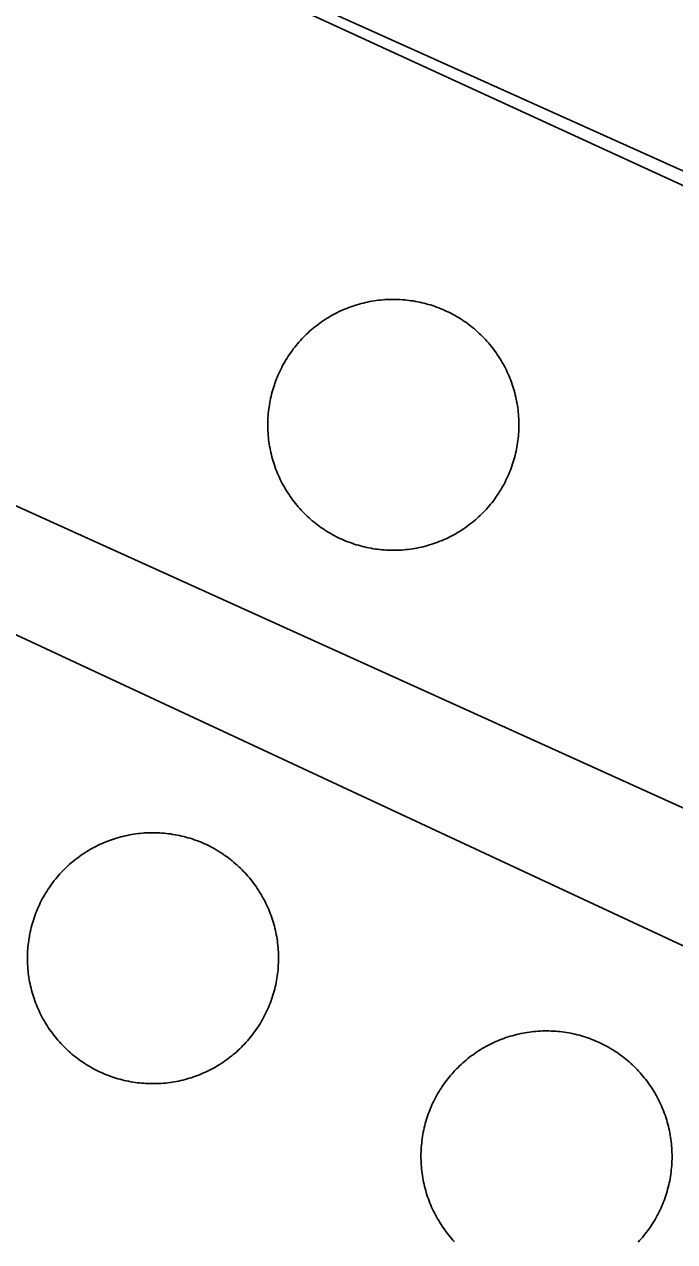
# Model space of a CAD drawing. Extents: x 3683613 to 3738215, y 469626 to 495384.
# Drawn here: x 3699969.4 to 3700014.9, y 478165.7 to 478250.9 of the extents above; entities that cross this region are included whole.
import ezdxf

# ---------------------------------------------------------------- set-up
doc = ezdxf.new("R2010")
doc.units = 0
for name, color, linetype in [('V-DOMW-TANK', 7, 'Continuous'), ('V-ROAD-CNTR', 7, 'Continuous'), ('V-UTIL-LINE', 7, 'Continuous')]:
    doc.layers.add(name, color=color, linetype=linetype)

msp = doc.modelspace()

# ---------------------------------------------------------------- linework, layer by layer
at = {"layer": 'V-DOMW-TANK'}
for points in [[(3699989.225, 478229.345), (3699989.338, 478229.45), (3699989.452, 478229.55), (3699989.571, 478229.65), (3699989.688, 478229.745), (3699989.809, 478229.843), (3699989.931, 478229.935), (3699990.054, 478230.025), (3699990.179, 478230.113), (3699990.306, 478230.201), (3699990.433, 478230.285), (3699990.564, 478230.367), (3699990.695, 478230.447), (3699990.826, 478230.523), (3699990.962, 478230.599), (3699991.095, 478230.672), (3699991.232, 478230.742), (3699991.369, 478230.81), (3699991.508, 478230.875), (3699991.648, 478230.941), (3699991.787, 478231), (3699991.93, 478231.057), (3699992.074, 478231.113), (3699992.217, 478231.166), (3699992.36, 478231.217), (3699992.508, 478231.264), (3699992.651, 478231.311), (3699992.801, 478231.354), (3699992.948, 478231.395), (3699993.098, 478231.432), (3699993.245, 478231.467), (3699993.397, 478231.5), (3699993.546, 478231.53), (3699993.698, 478231.557), (3699993.847, 478231.582), (3699994.001, 478231.604), (3699994.152, 478231.627), (3699994.304, 478231.641), (3699994.458, 478231.653), (3699994.609, 478231.668), (3699994.763, 478231.676), (3699994.916, 478231.682), (3699995.07, 478231.686), (3699995.223, 478231.686), (3699995.375, 478231.686), (3699995.529, 478231.68), (3699995.682, 478231.672), (3699995.836, 478231.664), (3699995.987, 478231.649), (3699996.143, 478231.635), (3699996.293, 478231.616), (3699996.444, 478231.594), (3699996.596, 478231.573), (3699996.747, 478231.547), (3699996.899, 478231.52), (3699997.048, 478231.487), (3699997.198, 478231.455), (3699997.347, 478231.418), (3699997.495, 478231.379), (3699997.642, 478231.338), (3699997.79, 478231.295), (3699997.935, 478231.248), (3699998.078, 478231.199), (3699998.224, 478231.149), (3699998.369, 478231.092), (3699998.511, 478231.035), (3699998.652, 478230.977), (3699998.793, 478230.916), (3699998.932, 478230.848), (3699999.07, 478230.785), (3699999.207, 478230.715), (3699999.342, 478230.644), (3699999.477, 478230.572), (3699999.61, 478230.494), (3699999.741, 478230.416), (3699999.872, 478230.336), (3700000.001, 478230.255), (3700000.128, 478230.169), (3700000.255, 478230.08), (3700000.38, 478229.992), (3700000.503, 478229.9), (3700000.624, 478229.804), (3700000.743, 478229.71), (3700000.862, 478229.613), (3700000.978, 478229.513), (3700001.091, 478229.411), (3700001.206, 478229.306), (3700001.316, 478229.202), (3700001.425, 478229.093), (3700001.531, 478228.983), (3700001.638, 478228.872), (3700001.74, 478228.759), (3700001.841, 478228.645), (3700001.941, 478228.526), (3700002.037, 478228.407), (3700002.133, 478228.288), (3700002.224, 478228.168), (3700002.314, 478228.043), (3700002.406, 478227.918), (3700002.492, 478227.791), (3700002.576, 478227.662)], [(3699986.628, 478220.955), (3699986.597, 478221.104), (3699986.567, 478221.256), (3699986.538, 478221.405), (3699986.513, 478221.557), (3699986.493, 478221.708), (3699986.472, 478221.862), (3699986.456, 478222.013), (3699986.442, 478222.167), (3699986.429, 478222.319), (3699986.419, 478222.472), (3699986.415, 478222.626), (3699986.411, 478222.779), (3699986.411, 478222.931), (3699986.413, 478223.084), (3699986.417, 478223.238), (3699986.423, 478223.392), (3699986.433, 478223.545), (3699986.446, 478223.697), (3699986.462, 478223.85), (3699986.479, 478224.002), (3699986.499, 478224.154), (3699986.524, 478224.305), (3699986.548, 478224.457), (3699986.577, 478224.606), (3699986.608, 478224.758), (3699986.642, 478224.907), (3699986.679, 478225.055), (3699986.72, 478225.204), (3699986.759, 478225.352), (3699986.802, 478225.499), (3699986.849, 478225.644), (3699986.896, 478225.79), (3699986.95, 478225.933), (3699987.005, 478226.077), (3699987.06, 478226.22), (3699987.12, 478226.361), (3699987.181, 478226.503), (3699987.247, 478226.642), (3699987.312, 478226.779), (3699987.382, 478226.916), (3699987.451, 478227.051), (3699987.525, 478227.187), (3699987.601, 478227.32), (3699987.681, 478227.449), (3699987.761, 478227.582), (3699987.842, 478227.711), (3699987.928, 478227.836), (3699988.015, 478227.965), (3699988.105, 478228.09), (3699988.197, 478228.213), (3699988.291, 478228.333), (3699988.385, 478228.452), (3699988.483, 478228.571), (3699988.584, 478228.688), (3699988.688, 478228.8), (3699988.789, 478228.913), (3699988.897, 478229.026), (3699989.004, 478229.134), (3699989.112, 478229.241), (3699989.225, 478229.345)], [(3700002.576, 478227.662), (3700002.658, 478227.533), (3700002.738, 478227.402), (3700002.815, 478227.273), (3700002.889, 478227.135), (3700002.963, 478227), (3700003.032, 478226.865), (3700003.1, 478226.728), (3700003.166, 478226.589), (3700003.229, 478226.449), (3700003.291, 478226.308), (3700003.348, 478226.167), (3700003.403, 478226.023), (3700003.456, 478225.88), (3700003.506, 478225.735), (3700003.557, 478225.589), (3700003.602, 478225.444), (3700003.645, 478225.296), (3700003.688, 478225.149), (3700003.723, 478224.999), (3700003.757, 478224.85), (3700003.79, 478224.7), (3700003.821, 478224.551), (3700003.848, 478224.399), (3700003.874, 478224.248), (3700003.897, 478224.096), (3700003.915, 478223.945), (3700003.932, 478223.793), (3700003.946, 478223.639), (3700003.958, 478223.486), (3700003.966, 478223.336), (3700003.973, 478223.181), (3700003.977, 478223.027), (3700003.977, 478222.874), (3700003.975, 478222.72), (3700003.97, 478222.568), (3700003.964, 478222.415), (3700003.956, 478222.263), (3700003.942, 478222.11), (3700003.923, 478221.956), (3700003.907, 478221.804), (3700003.887, 478221.653), (3700003.864, 478221.501), (3700003.839, 478221.35), (3700003.811, 478221.198), (3700003.78, 478221.049), (3700003.747, 478220.899), (3700003.708, 478220.75), (3700003.669, 478220.602), (3700003.628, 478220.455), (3700003.585, 478220.307), (3700003.536, 478220.162), (3700003.489, 478220.017), (3700003.438, 478219.871), (3700003.383, 478219.728), (3700003.327, 478219.586), (3700003.268, 478219.445), (3700003.207, 478219.304), (3700003.141, 478219.165), (3700003.075, 478219.027), (3700003.006, 478218.89), (3700002.936, 478218.753), (3700002.863, 478218.62), (3700002.787, 478218.487), (3700002.707, 478218.354), (3700002.627, 478218.225), (3700002.545, 478218.096), (3700002.459, 478217.969), (3700002.373, 478217.842), (3700002.283, 478217.717), (3700002.191, 478217.594), (3700002.097, 478217.473), (3700002.002, 478217.352), (3700001.904, 478217.235), (3700001.804, 478217.119), (3700001.701, 478217.004), (3700001.597, 478216.891), (3700001.492, 478216.781), (3700001.384, 478216.672), (3700001.275, 478216.564), (3700001.163, 478216.459), (3700001.05, 478216.359), (3700000.935, 478216.254), (3700000.817, 478216.156), (3700000.7, 478216.06), (3700000.579, 478215.964), (3700000.456, 478215.871), (3700000.333, 478215.779), (3700000.208, 478215.691), (3700000.081, 478215.605), (3699999.952, 478215.523), (3699999.823, 478215.439), (3699999.692, 478215.359), (3699999.561, 478215.282), (3699999.426, 478215.208), (3699999.291, 478215.136), (3699999.156, 478215.065), (3699999.018, 478214.997), (3699998.879, 478214.931), (3699998.74, 478214.868), (3699998.599, 478214.804)], [(3699998.599, 478214.804), (3699998.457, 478214.749), (3699998.314, 478214.692), (3699998.168, 478214.639), (3699998.025, 478214.589), (3699997.88, 478214.54), (3699997.734, 478214.495), (3699997.587, 478214.452), (3699997.439, 478214.411), (3699997.29, 478214.374), (3699997.142, 478214.337), (3699996.991, 478214.305), (3699996.841, 478214.276), (3699996.69, 478214.247), (3699996.538, 478214.223), (3699996.387, 478214.2), (3699996.235, 478214.182), (3699996.084, 478214.165), (3699995.93, 478214.149), (3699995.778, 478214.139), (3699995.625, 478214.131), (3699995.471, 478214.124), (3699995.318, 478214.118), (3699995.164, 478214.118), (3699995.013, 478214.122), (3699994.861, 478214.127), (3699994.705, 478214.133), (3699994.552, 478214.143), (3699994.4, 478214.155), (3699994.247, 478214.172), (3699994.095, 478214.188), (3699993.943, 478214.208), (3699993.792, 478214.233), (3699993.64, 478214.258), (3699993.487, 478214.286), (3699993.337, 478214.317), (3699993.188, 478214.352), (3699993.042, 478214.387), (3699992.893, 478214.426), (3699992.745, 478214.469), (3699992.598, 478214.512), (3699992.453, 478214.559), (3699992.307, 478214.608), (3699992.162, 478214.659), (3699992.018, 478214.714), (3699991.879, 478214.77), (3699991.736, 478214.829), (3699991.594, 478214.89), (3699991.455, 478214.954), (3699991.318, 478215.021), (3699991.181, 478215.089), (3699991.046, 478215.161), (3699990.91, 478215.234), (3699990.777, 478215.31), (3699990.646, 478215.388), (3699990.515, 478215.47), (3699990.388, 478215.55), (3699990.259, 478215.638), (3699990.132, 478215.724), (3699990.007, 478215.814), (3699989.884, 478215.906), (3699989.763, 478216), (3699989.645, 478216.095), (3699989.526, 478216.193), (3699989.409, 478216.293), (3699989.295, 478216.396), (3699989.182, 478216.498), (3699989.071, 478216.605), (3699988.963, 478216.713), (3699988.856, 478216.822), (3699988.75, 478216.934), (3699988.647, 478217.047), (3699988.547, 478217.164), (3699988.447, 478217.278), (3699988.35, 478217.397), (3699988.254, 478217.518), (3699988.162, 478217.641), (3699988.072, 478217.764), (3699987.982, 478217.889), (3699987.896, 478218.016), (3699987.812, 478218.143), (3699987.73, 478218.274), (3699987.65, 478218.405), (3699987.572, 478218.536), (3699987.498, 478218.669), (3699987.425, 478218.804), (3699987.355, 478218.941), (3699987.287, 478219.079), (3699987.222, 478219.218), (3699987.158, 478219.357), (3699987.097, 478219.498), (3699987.04, 478219.64), (3699986.984, 478219.783), (3699986.931, 478219.926), (3699986.88, 478220.07), (3699986.831, 478220.215), (3699986.786, 478220.363), (3699986.743, 478220.51), (3699986.702, 478220.658), (3699986.665, 478220.805), (3699986.628, 478220.955)], [(3699972.409, 478192.01), (3699972.521, 478192.115), (3699972.636, 478192.213), (3699972.755, 478192.313), (3699972.872, 478192.41), (3699972.992, 478192.506), (3699973.115, 478192.598), (3699973.238, 478192.688), (3699973.363, 478192.778), (3699973.49, 478192.864), (3699973.619, 478192.946), (3699973.748, 478193.03), (3699973.879, 478193.11), (3699974.01, 478193.188), (3699974.145, 478193.261), (3699974.281, 478193.337), (3699974.416, 478193.405), (3699974.553, 478193.472), (3699974.692, 478193.538), (3699974.832, 478193.601), (3699974.973, 478193.665), (3699975.114, 478193.72), (3699975.258, 478193.776), (3699975.401, 478193.829), (3699975.546, 478193.88), (3699975.692, 478193.929), (3699975.837, 478193.974), (3699975.985, 478194.017), (3699976.134, 478194.058), (3699976.279, 478194.095), (3699976.429, 478194.13), (3699976.578, 478194.163), (3699976.73, 478194.193), (3699976.882, 478194.22), (3699977.033, 478194.245), (3699977.185, 478194.267), (3699977.336, 478194.288), (3699977.488, 478194.304), (3699977.641, 478194.318), (3699977.793, 478194.331), (3699977.947, 478194.339), (3699978.102, 478194.345), (3699978.254, 478194.351), (3699978.407, 478194.351), (3699978.559, 478194.347), (3699978.712, 478194.343), (3699978.866, 478194.335), (3699979.02, 478194.326), (3699979.171, 478194.314), (3699979.325, 478194.298), (3699979.476, 478194.279), (3699979.628, 478194.261), (3699979.779, 478194.236), (3699979.931, 478194.21), (3699980.083, 478194.183), (3699980.232, 478194.15), (3699980.382, 478194.118), (3699980.531, 478194.083), (3699980.679, 478194.042), (3699980.826, 478194.001), (3699980.973, 478193.958), (3699981.119, 478193.911), (3699981.264, 478193.862), (3699981.412, 478193.81), (3699981.553, 478193.755), (3699981.694, 478193.7), (3699981.836, 478193.64), (3699981.979, 478193.579), (3699982.116, 478193.515), (3699982.253, 478193.448), (3699982.391, 478193.378), (3699982.526, 478193.305), (3699982.661, 478193.235), (3699982.794, 478193.155), (3699982.925, 478193.079), (3699983.056, 478192.999), (3699983.185, 478192.919), (3699983.312, 478192.831), (3699983.437, 478192.743), (3699983.564, 478192.655), (3699983.687, 478192.563), (3699983.808, 478192.469), (3699983.927, 478192.373), (3699984.045, 478192.276), (3699984.162, 478192.176), (3699984.277, 478192.074), (3699984.39, 478191.969), (3699984.5, 478191.865), (3699984.609, 478191.756), (3699984.715, 478191.646), (3699984.822, 478191.535), (3699984.924, 478191.422), (3699985.024, 478191.306), (3699985.125, 478191.187), (3699985.221, 478191.07), (3699985.315, 478190.951), (3699985.409, 478190.828), (3699985.5, 478190.706), (3699985.59, 478190.581), (3699985.674, 478190.454), (3699985.76, 478190.325)], [(3699969.814, 478183.617), (3699969.779, 478183.767), (3699969.752, 478183.919), (3699969.724, 478184.068), (3699969.697, 478184.22), (3699969.677, 478184.371), (3699969.656, 478184.525), (3699969.64, 478184.676), (3699969.626, 478184.83), (3699969.613, 478184.981), (3699969.605, 478185.133), (3699969.599, 478185.289), (3699969.595, 478185.442), (3699969.595, 478185.594), (3699969.597, 478185.747), (3699969.603, 478185.901), (3699969.607, 478186.055), (3699969.617, 478186.21), (3699969.63, 478186.36), (3699969.646, 478186.513), (3699969.664, 478186.665), (3699969.685, 478186.816), (3699969.707, 478186.968), (3699969.732, 478187.12), (3699969.761, 478187.269), (3699969.791, 478187.421), (3699969.826, 478187.57), (3699969.863, 478187.72), (3699969.902, 478187.867), (3699969.943, 478188.015), (3699969.986, 478188.162), (3699970.033, 478188.307), (3699970.082, 478188.453), (3699970.133, 478188.596), (3699970.189, 478188.74), (3699970.244, 478188.883), (3699970.303, 478189.024), (3699970.365, 478189.165), (3699970.43, 478189.305), (3699970.498, 478189.442), (3699970.566, 478189.579), (3699970.635, 478189.714), (3699970.709, 478189.85), (3699970.785, 478189.983), (3699970.865, 478190.114), (3699970.942, 478190.245), (3699971.026, 478190.374), (3699971.112, 478190.501), (3699971.198, 478190.628), (3699971.288, 478190.753), (3699971.381, 478190.876), (3699971.475, 478190.996), (3699971.571, 478191.115), (3699971.667, 478191.234), (3699971.768, 478191.351), (3699971.87, 478191.465), (3699971.975, 478191.578), (3699972.079, 478191.689), (3699972.188, 478191.797), (3699972.296, 478191.906), (3699972.409, 478192.01)], [(3699985.76, 478190.325), (3699985.842, 478190.196), (3699985.921, 478190.065), (3699985.999, 478189.933), (3699986.073, 478189.798), (3699986.147, 478189.663), (3699986.216, 478189.528), (3699986.284, 478189.391), (3699986.349, 478189.252), (3699986.413, 478189.112), (3699986.474, 478188.971), (3699986.532, 478188.83), (3699986.587, 478188.686), (3699986.64, 478188.543), (3699986.691, 478188.397), (3699986.741, 478188.252), (3699986.786, 478188.107), (3699986.829, 478187.959), (3699986.87, 478187.812), (3699986.907, 478187.662), (3699986.941, 478187.513), (3699986.974, 478187.363), (3699987.005, 478187.214), (3699987.034, 478187.062), (3699987.058, 478186.911), (3699987.079, 478186.759), (3699987.099, 478186.608), (3699987.115, 478186.456), (3699987.13, 478186.302), (3699987.142, 478186.151), (3699987.15, 478185.997), (3699987.156, 478185.844), (3699987.16, 478185.69), (3699987.16, 478185.536), (3699987.158, 478185.383), (3699987.154, 478185.231), (3699987.148, 478185.078), (3699987.138, 478184.924), (3699987.126, 478184.773), (3699987.109, 478184.619), (3699987.093, 478184.467), (3699987.072, 478184.316), (3699987.048, 478184.164), (3699987.023, 478184.013), (3699986.995, 478183.861), (3699986.964, 478183.712), (3699986.929, 478183.562), (3699986.892, 478183.413), (3699986.853, 478183.265), (3699986.812, 478183.118), (3699986.769, 478182.97), (3699986.722, 478182.825), (3699986.673, 478182.679), (3699986.622, 478182.534), (3699986.567, 478182.393), (3699986.511, 478182.249), (3699986.452, 478182.108), (3699986.392, 478181.967), (3699986.325, 478181.828), (3699986.259, 478181.69), (3699986.19, 478181.553), (3699986.12, 478181.418), (3699986.046, 478181.283), (3699985.971, 478181.15), (3699985.891, 478181.017), (3699985.811, 478180.887), (3699985.729, 478180.758), (3699985.643, 478180.634), (3699985.557, 478180.505), (3699985.465, 478180.38), (3699985.375, 478180.257), (3699985.28, 478180.136), (3699985.186, 478180.015), (3699985.088, 478179.898), (3699984.988, 478179.782), (3699984.885, 478179.667), (3699984.783, 478179.554), (3699984.676, 478179.444), (3699984.568, 478179.335), (3699984.459, 478179.229), (3699984.347, 478179.122), (3699984.234, 478179.02), (3699984.119, 478178.917), (3699984, 478178.819), (3699983.884, 478178.725), (3699983.763, 478178.626), (3699983.64, 478178.534), (3699983.517, 478178.442), (3699983.392, 478178.354), (3699983.265, 478178.268), (3699983.138, 478178.184), (3699983.007, 478178.102), (3699982.876, 478178.022), (3699982.745, 478177.945), (3699982.61, 478177.871), (3699982.477, 478177.797), (3699982.339, 478177.727), (3699982.202, 478177.66), (3699982.063, 478177.594), (3699981.924, 478177.529), (3699981.782, 478177.469)], [(3699981.782, 478177.469), (3699981.641, 478177.41), (3699981.498, 478177.355), (3699981.354, 478177.301), (3699981.211, 478177.252), (3699981.064, 478177.201), (3699980.918, 478177.158), (3699980.771, 478177.115), (3699980.623, 478177.074), (3699980.474, 478177.037), (3699980.326, 478177), (3699980.175, 478176.968), (3699980.025, 478176.939), (3699979.874, 478176.91), (3699979.724, 478176.886), (3699979.571, 478176.863), (3699979.419, 478176.843), (3699979.267, 478176.828), (3699979.116, 478176.816), (3699978.962, 478176.802), (3699978.809, 478176.794), (3699978.655, 478176.787), (3699978.502, 478176.783), (3699978.348, 478176.783), (3699978.196, 478176.783), (3699978.043, 478176.789), (3699977.889, 478176.796), (3699977.736, 478176.806), (3699977.584, 478176.818), (3699977.43, 478176.834), (3699977.279, 478176.851), (3699977.127, 478176.871), (3699976.976, 478176.896), (3699976.824, 478176.921), (3699976.673, 478176.949), (3699976.523, 478176.98), (3699976.374, 478177.015), (3699976.224, 478177.05), (3699976.077, 478177.088), (3699975.929, 478177.131), (3699975.782, 478177.174), (3699975.636, 478177.222), (3699975.491, 478177.271), (3699975.348, 478177.32), (3699975.202, 478177.377), (3699975.061, 478177.433), (3699974.92, 478177.492), (3699974.778, 478177.553), (3699974.639, 478177.617), (3699974.502, 478177.684), (3699974.365, 478177.752), (3699974.229, 478177.824), (3699974.094, 478177.897), (3699973.961, 478177.973), (3699973.83, 478178.051), (3699973.699, 478178.133), (3699973.57, 478178.215), (3699973.443, 478178.301), (3699973.316, 478178.387), (3699973.191, 478178.477), (3699973.068, 478178.569), (3699972.947, 478178.661), (3699972.829, 478178.758), (3699972.71, 478178.856), (3699972.593, 478178.956), (3699972.478, 478179.059), (3699972.366, 478179.161), (3699972.257, 478179.268), (3699972.147, 478179.376), (3699972.04, 478179.485), (3699971.934, 478179.597), (3699971.831, 478179.71), (3699971.731, 478179.825), (3699971.631, 478179.941), (3699971.534, 478180.06), (3699971.438, 478180.181), (3699971.346, 478180.306), (3699971.256, 478180.427), (3699971.166, 478180.552), (3699971.08, 478180.679), (3699970.996, 478180.806), (3699970.916, 478180.937), (3699970.834, 478181.068), (3699970.756, 478181.197), (3699970.682, 478181.332), (3699970.609, 478181.465), (3699970.539, 478181.604), (3699970.471, 478181.741), (3699970.408, 478181.881), (3699970.342, 478182.02), (3699970.281, 478182.161), (3699970.224, 478182.301), (3699970.166, 478182.446), (3699970.115, 478182.589), (3699970.064, 478182.733), (3699970.015, 478182.878), (3699969.97, 478183.026), (3699969.927, 478183.173), (3699969.886, 478183.321), (3699969.849, 478183.468), (3699969.814, 478183.617)], [(3699999.94, 478178.135), (3700000.053, 478178.237), (3700000.169, 478178.338), (3700000.284, 478178.438), (3700000.403, 478178.534), (3700000.524, 478178.631), (3700000.647, 478178.725), (3700000.769, 478178.811), (3700000.894, 478178.901), (3700001.021, 478178.989), (3700001.148, 478179.073), (3700001.279, 478179.155), (3700001.41, 478179.235), (3700001.542, 478179.313), (3700001.675, 478179.386), (3700001.81, 478179.46), (3700001.947, 478179.53), (3700002.084, 478179.597), (3700002.224, 478179.663), (3700002.363, 478179.726), (3700002.504, 478179.788), (3700002.645, 478179.845), (3700002.789, 478179.9), (3700002.932, 478179.954), (3700003.075, 478180.007), (3700003.221, 478180.054), (3700003.368, 478180.099), (3700003.516, 478180.142), (3700003.663, 478180.183), (3700003.811, 478180.22), (3700003.96, 478180.255), (3700004.11, 478180.287), (3700004.261, 478180.318), (3700004.413, 478180.345), (3700004.562, 478180.371), (3700004.714, 478180.392), (3700004.867, 478180.412), (3700005.019, 478180.429), (3700005.173, 478180.443), (3700005.324, 478180.455), (3700005.478, 478180.464), (3700005.631, 478180.47), (3700005.785, 478180.474), (3700005.937, 478180.474), (3700006.09, 478180.472), (3700006.244, 478180.468), (3700006.397, 478180.461), (3700006.551, 478180.451), (3700006.703, 478180.439), (3700006.856, 478180.425), (3700007.008, 478180.404), (3700007.159, 478180.384), (3700007.311, 478180.361), (3700007.462, 478180.337), (3700007.614, 478180.308), (3700007.763, 478180.277), (3700007.913, 478180.242), (3700008.062, 478180.205), (3700008.21, 478180.167), (3700008.357, 478180.124), (3700008.505, 478180.083), (3700008.65, 478180.033), (3700008.796, 478179.986), (3700008.939, 478179.935), (3700009.082, 478179.88), (3700009.226, 478179.825), (3700009.367, 478179.765), (3700009.508, 478179.704), (3700009.648, 478179.638), (3700009.785, 478179.573), (3700009.922, 478179.503), (3700010.057, 478179.433), (3700010.192, 478179.36), (3700010.325, 478179.284), (3700010.454, 478179.204), (3700010.588, 478179.124), (3700010.717, 478179.042), (3700010.842, 478178.956), (3700010.971, 478178.87), (3700011.095, 478178.78), (3700011.218, 478178.688), (3700011.339, 478178.594), (3700011.458, 478178.5), (3700011.577, 478178.401), (3700011.693, 478178.301), (3700011.808, 478178.198), (3700011.921, 478178.094), (3700012.031, 478177.99), (3700012.14, 478177.881), (3700012.246, 478177.772), (3700012.353, 478177.66), (3700012.455, 478177.547), (3700012.556, 478177.433), (3700012.656, 478177.314), (3700012.75, 478177.197), (3700012.849, 478177.076), (3700012.941, 478176.953), (3700013.031, 478176.83), (3700013.121, 478176.705), (3700013.207, 478176.578), (3700013.291, 478176.449)], [(3699997.343, 478169.742), (3699997.31, 478169.894), (3699997.282, 478170.043), (3699997.253, 478170.193), (3699997.228, 478170.342), (3699997.206, 478170.498), (3699997.187, 478170.65), (3699997.171, 478170.801), (3699997.155, 478170.955), (3699997.144, 478171.106), (3699997.136, 478171.26), (3699997.13, 478171.413), (3699997.124, 478171.565), (3699997.124, 478171.721), (3699997.128, 478171.872), (3699997.132, 478172.026), (3699997.138, 478172.179), (3699997.149, 478172.333), (3699997.161, 478172.485), (3699997.177, 478172.638), (3699997.194, 478172.788), (3699997.214, 478172.941), (3699997.239, 478173.093), (3699997.263, 478173.244), (3699997.292, 478173.396), (3699997.323, 478173.545), (3699997.357, 478173.695), (3699997.392, 478173.844), (3699997.431, 478173.992), (3699997.474, 478174.139), (3699997.517, 478174.287), (3699997.564, 478174.432), (3699997.613, 478174.58), (3699997.665, 478174.721), (3699997.72, 478174.866), (3699997.775, 478175.008), (3699997.835, 478175.149), (3699997.896, 478175.29), (3699997.96, 478175.43), (3699998.027, 478175.567), (3699998.097, 478175.704), (3699998.166, 478175.839), (3699998.24, 478175.974), (3699998.316, 478176.107), (3699998.394, 478176.239), (3699998.476, 478176.37), (3699998.556, 478176.499), (3699998.644, 478176.626), (3699998.73, 478176.753), (3699998.82, 478176.877), (3699998.912, 478177), (3699999.006, 478177.121), (3699999.1, 478177.24), (3699999.199, 478177.359), (3699999.299, 478177.476), (3699999.401, 478177.588), (3699999.504, 478177.703), (3699999.61, 478177.813), (3699999.719, 478177.922), (3699999.827, 478178.028), (3699999.94, 478178.135)], [(3700013.291, 478176.449), (3700013.373, 478176.32), (3700013.453, 478176.187), (3700013.531, 478176.058), (3700013.604, 478175.923), (3700013.678, 478175.788), (3700013.748, 478175.651), (3700013.815, 478175.516), (3700013.881, 478175.376), (3700013.946, 478175.237), (3700014.006, 478175.096), (3700014.063, 478174.954), (3700014.118, 478174.811), (3700014.172, 478174.67), (3700014.223, 478174.522), (3700014.274, 478174.377), (3700014.317, 478174.231), (3700014.36, 478174.084), (3700014.401, 478173.937), (3700014.438, 478173.787), (3700014.473, 478173.64), (3700014.505, 478173.488), (3700014.536, 478173.339), (3700014.563, 478173.187), (3700014.589, 478173.035), (3700014.61, 478172.884), (3700014.632, 478172.732), (3700014.647, 478172.579), (3700014.659, 478172.427), (3700014.673, 478172.276), (3700014.682, 478172.122), (3700014.688, 478171.968), (3700014.692, 478171.815), (3700014.692, 478171.661), (3700014.692, 478171.51), (3700014.686, 478171.356), (3700014.677, 478171.202), (3700014.669, 478171.049), (3700014.657, 478170.897), (3700014.641, 478170.744), (3700014.622, 478170.592), (3700014.6, 478170.441), (3700014.579, 478170.289), (3700014.555, 478170.138), (3700014.526, 478169.984), (3700014.493, 478169.839), (3700014.46, 478169.689), (3700014.423, 478169.537), (3700014.385, 478169.388), (3700014.344, 478169.243), (3700014.301, 478169.095), (3700014.253, 478168.95), (3700014.204, 478168.804), (3700014.155, 478168.659), (3700014.098, 478168.516), (3700014.043, 478168.374), (3700013.983, 478168.233), (3700013.922, 478168.092), (3700013.854, 478167.952), (3700013.791, 478167.815), (3700013.721, 478167.678), (3700013.651, 478167.543), (3700013.578, 478167.408), (3700013.502, 478167.274), (3700013.422, 478167.143), (3700013.342, 478167.012), (3700013.26, 478166.883), (3700013.174, 478166.756), (3700013.086, 478166.629), (3700012.998, 478166.504), (3700012.906, 478166.381), (3700012.81, 478166.261), (3700012.717, 478166.142), (3700012.619, 478166.023), (3700012.519, 478165.906), (3700012.416, 478165.792), (3700012.312, 478165.679)], [(3699999.465, 478165.72), (3699999.365, 478165.835), (3699999.26, 478165.949), (3699999.162, 478166.066), (3699999.066, 478166.185), (3699998.969, 478166.306), (3699998.877, 478166.429), (3699998.787, 478166.551), (3699998.697, 478166.674), (3699998.611, 478166.803), (3699998.529, 478166.93), (3699998.445, 478167.061), (3699998.365, 478167.193), (3699998.287, 478167.324), (3699998.214, 478167.459), (3699998.142, 478167.592), (3699998.07, 478167.729), (3699998.003, 478167.866), (3699997.937, 478168.006), (3699997.874, 478168.145), (3699997.81, 478168.284), (3699997.755, 478168.427), (3699997.699, 478168.571), (3699997.646, 478168.714), (3699997.595, 478168.858), (3699997.546, 478169.005), (3699997.501, 478169.152), (3699997.458, 478169.298), (3699997.417, 478169.445), (3699997.38, 478169.595), (3699997.343, 478169.742)]]:
    msp.add_lwpolyline(points, dxfattribs=at)
at = {"layer": 'V-ROAD-CNTR'}
for points in [[(3700140.091, 478182.376), (3699853.289, 478314.217)], [(3700126.21, 478190.837), (3699965.39, 478263.233), (3699869.196, 478306.819)]]:
    msp.add_lwpolyline(points, dxfattribs=at)
at = {"layer": 'V-UTIL-LINE'}
msp.add_lwpolyline([(3700166.068, 478297.634), (3700098.465, 478158.468), (3699899.705, 478248.523), (3699860.088, 478268.777), (3699855.003, 478260.512), (3699897.063, 478241.656), (3700092.008, 478150.733), (3700089.347, 478145.232), (3700104.74, 478138.328), (3700100.235, 478127.611), (3700249.528, 478058.773)], dxfattribs=at)

doc.saveas('drawing.dxf')
